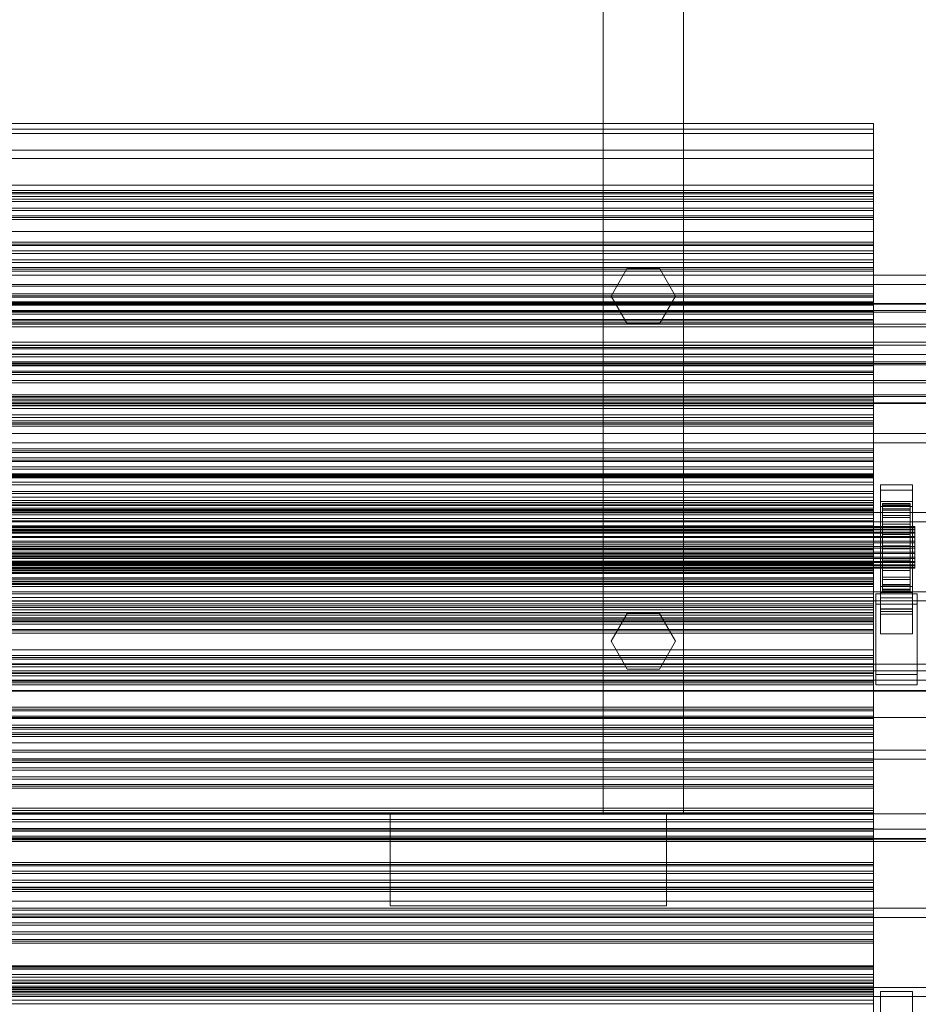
# Model space of a CAD drawing. Header units: millimetres. Extents: x -2233 to 61924, y -68080 to 6847.
# Tile 315 of 656: x 879 to 1270, y -32783 to -32355. Entities that reach past the tile are written whole.
import ezdxf

# ---------------------------------------------------------------- set-up
doc = ezdxf.new("R2010")
doc.units = ezdxf.units.MM
for name, color, linetype, lineweight in [('frontal_C03', 7, 'Continuous', 0), ('frontal_C03-dry', 7, 'Continuous', 0), ('frontal_tolva', 7, 'Continuous', 0)]:
    doc.layers.add(name, color=color, linetype=linetype, lineweight=lineweight)

msp = doc.modelspace()

# ---------------------------------------------------------------- linework, layer by layer
at = {"layer": 'frontal_C03'}
for p, q in [((1250, -32400.062), (-1250, -32400.062)), ((1250, -32402.554), (1250, -32400.062)), ((1250, -32400.062), (1250, -32404.381)), ((1250, -32402.554), (-1250, -32402.554)), ((1250, -32404.381), (-1250, -32404.381)), ((1250, -32411.687), (1250, -32402.554)), ((1250, -32404.381), (1250, -32415.216)), ((1250, -32411.687), (-1250, -32411.687)), ((1250, -32426.838), (1250, -32411.687)), ((1250, -32415.216), (-1250, -32415.216)), ((1250, -32415.216), (1250, -32431.828)), ((1250, -32426.838), (-1250, -32426.838)), ((1250, -32429.109), (-1250, -32429.109)), ((1250, -32429.991), (-1250, -32429.991)), ((1250, -32430.644), (-1250, -32430.644)), ((1250, -32446.975), (1250, -32426.838)), ((1250, -32429.991), (1250, -32429.109)), ((1250, -32429.109), (1250, -32430.644)), ((1250, -32432.952), (1250, -32429.991)), ((1250, -32430.644), (1250, -32434.009)), ((1250, -32431.828), (-1250, -32431.828)), ((1250, -32432.952), (-1250, -32432.952)), ((-1250, -32434.009), (1250, -32434.009)), ((1250, -32431.828), (1250, -32453.087)), ((1250, -32436.861), (1250, -32432.952)), ((1250, -32434.009), (1250, -32437.918)), ((1250, -32436.861), (-1250, -32436.861)), ((1250, -32437.918), (-1250, -32437.918)), ((1250, -32440.226), (1250, -32436.861)), ((1250, -32437.918), (1250, -32440.879)), ((1250, -32440.226), (-1250, -32440.226)), ((1250, -32440.879), (-1250, -32440.879)), ((1250, -32441.761), (-1250, -32441.761)), ((1250, -32441.761), (1250, -32440.226)), ((1250, -32440.879), (1250, -32441.761)), ((1250, -32446.975), (-1250, -32446.975)), ((1250, -32470.726), (1250, -32446.975)), ((1250, -32451.567), (-1250, -32451.567)), ((1250, -32452.448), (1250, -32451.567)), ((1250, -32451.567), (1250, -32453.102)), ((1250, -32452.448), (-1250, -32452.448)), ((1250, -32453.087), (-1250, -32453.087)), ((1250, -32453.102), (-1250, -32453.102)), ((1250, -32455.409), (-1250, -32455.409)), ((-1250, -32456.467), (1250, -32456.467)), ((1250, -32455.409), (1250, -32452.448)), ((1250, -32453.087), (1250, -32477.542)), ((1250, -32453.102), (1250, -32456.467)), ((1250, -32459.319), (1250, -32455.409)), ((1250, -32456.467), (1250, -32460.376)), ((1250, -32459.319), (-1250, -32459.319)), ((1250, -32460.376), (-1250, -32460.376)), ((1250, -32462.683), (1250, -32459.319)), ((1250, -32460.376), (1250, -32463.337)), ((1250, -32462.683), (-1250, -32462.683)), ((1250, -32463.337), (-1250, -32463.337)), ((1250, -32464.218), (-1250, -32464.218)), ((1250, -32464.218), (1250, -32462.683)), ((1250, -32463.337), (1250, -32464.218)), ((1250, -32470.726), (-1250, -32470.726)), ((1250, -32496.472), (1250, -32470.726)), ((1250, -32474.025), (-1250, -32474.025)), ((1250, -32474.906), (-1250, -32474.906)), ((1250, -32475.56), (-1250, -32475.56)), ((-1250, -32477.542), (1250, -32477.542)), ((1250, -32474.906), (1250, -32474.025)), ((1250, -32474.025), (1250, -32475.56)), ((1250, -32477.867), (1250, -32474.906)), ((1250, -32475.56), (1250, -32478.924)), ((1250, -32477.542), (1250, -32503.528)), ((1570, -32478.303), (-1570, -32478.303)), ((1570, -32478.562), (-1570, -32478.562)), ((1570, -32481.347), (-1570, -32481.347)), ((1570, -32482.085), (-1570, -32482.085)), ((1250, -32477.867), (-1250, -32477.867)), ((-1250, -32478.924), (1250, -32478.924)), ((1250, -32481.776), (-1250, -32481.776)), ((1250, -32481.776), (1250, -32477.867)), ((1250, -32478.924), (1250, -32482.834)), ((1250, -32485.141), (1250, -32481.776)), ((1250, -32482.834), (-1250, -32482.834)), ((1250, -32485.141), (-1250, -32485.141)), ((1250, -32485.795), (-1250, -32485.795)), ((1250, -32482.834), (1250, -32485.795)), ((1250, -32486.676), (1250, -32485.141)), ((1250, -32485.795), (1250, -32486.676)), ((1570, -32487.231), (-1570, -32487.231)), ((1570, -32488.335), (-1570, -32488.335)), ((1250, -32486.676), (-1250, -32486.676)), ((-1570, -32495.059), (1570, -32495.059)), ((1570, -32496.361), (-1570, -32496.361)), ((1250, -32496.472), (-1250, -32496.472)), ((1250, -32496.482), (-1250, -32496.482)), ((1250, -32497.364), (-1250, -32497.364)), ((1250, -32498.017), (-1250, -32498.017)), ((1250, -32522.458), (1250, -32496.472)), ((1250, -32497.364), (1250, -32496.482)), ((1250, -32496.482), (1250, -32498.017)), ((1250, -32500.325), (1250, -32497.364)), ((1250, -32498.017), (1250, -32501.382)), ((1250, -32500.325), (-1250, -32500.325)), ((-1250, -32501.382), (1250, -32501.382)), ((1250, -32503.528), (-1250, -32503.528)), ((1250, -32504.234), (1250, -32500.325)), ((1250, -32501.382), (1250, -32505.291)), ((1250, -32503.528), (1250, -32529.274)), ((1570, -32503.639), (-1570, -32503.639)), ((1570, -32504.941), (-1570, -32504.941)), ((1250, -32504.234), (-1250, -32504.234)), ((1250, -32505.291), (-1250, -32505.291)), ((1250, -32507.599), (-1250, -32507.599)), ((1250, -32507.599), (1250, -32504.234)), ((1250, -32505.291), (1250, -32508.252)), ((1250, -32509.134), (1250, -32507.599)), ((1570, -32511.665), (-1570, -32511.665)), ((1250, -32508.252), (-1250, -32508.252)), ((1250, -32509.134), (-1250, -32509.134)), ((1250, -32508.252), (1250, -32509.134)), ((1570, -32512.769), (-1570, -32512.769)), ((1570, -32517.915), (-1570, -32517.915)), ((1570, -32518.653), (-1570, -32518.653)), ((1250, -32518.94), (-1250, -32518.94)), ((1250, -32519.821), (-1250, -32519.821)), ((1250, -32520.475), (-1250, -32520.475)), ((1250, -32519.821), (1250, -32518.94)), ((1250, -32518.94), (1250, -32520.475)), ((1250, -32522.782), (1250, -32519.821)), ((1250, -32520.475), (1250, -32523.84)), ((1570, -32521.438), (-1570, -32521.438)), ((1570, -32521.697), (-1570, -32521.697)), ((1250, -32522.458), (-1250, -32522.458)), ((1250, -32522.782), (-1250, -32522.782)), ((-1250, -32523.84), (1250, -32523.84)), ((1250, -32546.913), (1250, -32522.458)), ((1250, -32526.692), (1250, -32522.782)), ((1250, -32523.84), (1250, -32527.749)), ((1250, -32526.692), (-1250, -32526.692)), ((1250, -32527.749), (-1250, -32527.749)), ((1250, -32530.056), (1250, -32526.692)), ((1250, -32527.749), (1250, -32530.71)), ((1250, -32529.274), (-1250, -32529.274)), ((1250, -32530.056), (-1250, -32530.056)), ((1250, -32530.71), (-1250, -32530.71)), ((1250, -32531.591), (-1250, -32531.591)), ((1250, -32529.274), (1250, -32553.025)), ((1250, -32531.591), (1250, -32530.056)), ((1250, -32530.71), (1250, -32531.591)), ((1250, -32541.398), (-1250, -32541.398)), ((1250, -32542.279), (1250, -32541.398)), ((1250, -32541.398), (1250, -32542.932)), ((1250, -32542.279), (-1250, -32542.279)), ((1250, -32542.932), (-1250, -32542.932)), ((1250, -32545.24), (-1250, -32545.24)), ((-1250, -32546.297), (1250, -32546.297)), ((1250, -32545.24), (1250, -32542.279)), ((1250, -32542.932), (1250, -32546.297)), ((1250, -32549.149), (1250, -32545.24)), ((1250, -32546.297), (1250, -32550.207)), ((1250, -32546.913), (-1250, -32546.913)), ((1250, -32549.149), (-1250, -32549.149)), ((1250, -32550.207), (-1250, -32550.207)), ((1250, -32568.172), (1250, -32546.913)), ((1250, -32552.514), (1250, -32549.149)), ((1250, -32550.207), (1250, -32553.167)), ((-1250, -32552.223), (1250, -32552.223)), ((1250, -32552.514), (-1250, -32552.514)), ((1250, -32553.025), (-1250, -32553.025)), ((1250, -32553.167), (-1250, -32553.167)), ((-1250, -32553.605), (1250, -32553.605)), ((1250, -32554.049), (-1250, -32554.049)), ((1250, -32553.605), (1250, -32552.223)), ((1250, -32552.223), (1250, -32553.02)), ((1250, -32554.049), (1250, -32552.514)), ((1250, -32553.02), (1250, -32555.943)), ((1250, -32553.025), (1250, -32573.162)), ((1250, -32553.167), (1250, -32554.049)), ((1250, -32557.072), (1250, -32553.605)), ((-1250, -32555.943), (1250, -32555.943)), ((-1250, -32557.072), (1250, -32557.072)), ((1250, -32555.943), (1250, -32560.791)), ((1250, -32562.388), (1250, -32557.072)), ((1253, -32559.32), (1253, -32557.074)), ((1253, -32557.074), (1267, -32557.074)), ((1253, -32603.848), (1253, -32557.074)), ((1267, -32557.074), (1267, -32559.32)), ((1267, -32557.074), (1267, -32603.848)), ((-1250, -32560.791), (1250, -32560.791)), ((-1250, -32562.388), (1250, -32562.388)), ((1250, -32560.791), (1250, -32567.235)), ((1250, -32569.191), (1250, -32562.388)), ((1267, -32559.32), (1253, -32559.32)), ((1253, -32559.32), (1253, -32606.094)), ((1267, -32606.094), (1267, -32559.32)), ((1250, -32563.855), (-1250, -32563.855)), ((1250, -32564.737), (-1250, -32564.737)), ((1250, -32565.39), (-1250, -32565.39)), ((-1250, -32567.235), (1250, -32567.235)), ((1250, -32567.697), (-1250, -32567.697)), ((1250, -32564.737), (1250, -32563.855)), ((1250, -32563.855), (1250, -32565.39)), ((1250, -32567.697), (1250, -32564.737)), ((1250, -32565.39), (1250, -32568.755)), ((1250, -32567.235), (1250, -32574.835)), ((1250, -32571.607), (1250, -32567.697)), ((1253, -32566.507), (1253, -32564.261)), ((1253, -32564.261), (1267, -32564.261)), ((1253, -32611.035), (1253, -32564.261)), ((1267, -32566.507), (1253, -32566.507)), ((1253, -32566.507), (1253, -32613.281)), ((1254, -32575.209), (1254, -32565.215)), ((1254, -32565.215), (1254, -32566.035)), ((1254, -32565.215), (1266, -32565.215)), ((1254, -32565.688), (1254, -32565.215)), ((1254, -32575.433), (1254, -32565.688)), ((1254, -32565.688), (1266, -32565.688)), ((1254, -32567.424), (1254, -32565.688)), ((1254, -32575.597), (1254, -32566.035)), ((1254, -32566.035), (1254, -32568.094)), ((1254, -32566.035), (1266, -32566.035)), ((1254, -32576.255), (1254, -32567.424)), ((1254, -32567.424), (1266, -32567.424)), ((1254, -32570.302), (1254, -32567.424)), ((1266, -32566.035), (1266, -32565.215)), ((1266, -32565.215), (1266, -32575.209)), ((1266, -32565.215), (1266, -32565.688)), ((1266, -32565.688), (1266, -32575.433)), ((1266, -32565.688), (1266, -32567.424)), ((1266, -32568.094), (1266, -32566.035)), ((1266, -32566.035), (1266, -32575.597)), ((1266, -32567.424), (1266, -32576.255)), ((1266, -32567.424), (1266, -32570.302)), ((1267, -32564.261), (1267, -32566.507)), ((1267, -32564.261), (1267, -32611.035)), ((1267, -32613.281), (1267, -32566.507)), ((1250, -32568.172), (-1250, -32568.172)), ((-1250, -32568.755), (1250, -32568.755)), ((-1250, -32569.191), (1250, -32569.191)), ((1250, -32571.607), (-1250, -32571.607)), ((1250, -32584.784), (1250, -32568.172)), ((1250, -32568.755), (1250, -32572.664)), ((1250, -32577.017), (1250, -32569.191)), ((1250, -32574.972), (1250, -32571.607)), ((1254, -32576.572), (1254, -32568.094)), ((1254, -32568.094), (1254, -32571.25)), ((1254, -32568.094), (1266, -32568.094)), ((1254, -32577.619), (1254, -32570.302)), ((1254, -32570.302), (1266, -32570.302)), ((1254, -32574.128), (1254, -32570.302)), ((1254, -32578.068), (1254, -32571.25)), ((1254, -32571.25), (1254, -32575.29)), ((1254, -32571.25), (1266, -32571.25)), ((1266, -32571.25), (1266, -32568.094)), ((1266, -32568.094), (1266, -32576.572)), ((1266, -32570.302), (1266, -32577.619)), ((1266, -32570.302), (1266, -32574.128)), ((1266, -32575.29), (1266, -32571.25)), ((1266, -32571.25), (1266, -32578.068)), ((-1268, -32575.209), (1268, -32575.209)), ((-1268, -32575.433), (1268, -32575.433)), ((-1268, -32575.597), (1268, -32575.597)), ((-1268, -32576.255), (1268, -32576.255)), ((1250, -32572.664), (-1250, -32572.664)), ((1250, -32573.162), (-1250, -32573.162)), ((-1250, -32574.835), (1250, -32574.835)), ((1250, -32574.972), (-1250, -32574.972)), ((1250, -32575.625), (-1250, -32575.625)), ((1250, -32572.664), (1250, -32575.625)), ((1250, -32573.162), (1250, -32588.313)), ((1250, -32574.835), (1250, -32583.074)), ((1250, -32576.506), (1250, -32574.972)), ((1250, -32575.625), (1250, -32576.506)), ((1254, -32579.431), (1254, -32574.128)), ((1254, -32574.128), (1266, -32574.128)), ((1254, -32578.641), (1254, -32574.128)), ((1254, -32575.597), (1254, -32575.209)), ((1266, -32575.209), (1254, -32575.209)), ((1254, -32575.209), (1254, -32575.433)), ((1254, -32579.981), (1254, -32575.29)), ((1254, -32575.29), (1254, -32579.936)), ((1254, -32575.29), (1266, -32575.29)), ((1266, -32575.433), (1254, -32575.433)), ((1254, -32575.433), (1254, -32576.255)), ((1254, -32576.572), (1254, -32575.597)), ((1266, -32575.597), (1254, -32575.597)), ((1266, -32576.255), (1254, -32576.255)), ((1254, -32576.255), (1254, -32577.619)), ((1266, -32574.128), (1266, -32579.431)), ((1266, -32574.128), (1266, -32578.641)), ((1266, -32575.209), (1266, -32575.597)), ((1266, -32575.433), (1266, -32575.209)), ((1266, -32579.936), (1266, -32575.29)), ((1266, -32575.29), (1266, -32579.981)), ((1266, -32576.255), (1266, -32575.433)), ((1266, -32575.597), (1266, -32576.572)), ((1266, -32577.619), (1266, -32576.255)), ((1268, -32575.597), (1268, -32575.209)), ((1268, -32575.209), (1268, -32575.433)), ((1268, -32575.433), (1268, -32576.255)), ((1268, -32576.572), (1268, -32575.597)), ((1268, -32576.255), (1268, -32577.619)), ((-1268, -32576.572), (1268, -32576.572)), ((-1268, -32577.619), (1268, -32577.619)), ((-1268, -32578.068), (1268, -32578.068)), ((-1268, -32579.431), (1268, -32579.431)), ((-1268, -32579.981), (1268, -32579.981)), ((1250, -32576.506), (-1250, -32576.506)), ((1250, -32577.017), (-1250, -32577.017)), ((1250, -32585.332), (1250, -32577.017)), ((1254, -32578.068), (1254, -32576.572)), ((1266, -32576.572), (1254, -32576.572)), ((1266, -32577.619), (1254, -32577.619)), ((1254, -32577.619), (1254, -32579.431)), ((1254, -32579.981), (1254, -32578.068)), ((1266, -32578.068), (1254, -32578.068)), ((1254, -32581.568), (1254, -32578.641)), ((1254, -32578.641), (1266, -32578.641)), ((1254, -32583.533), (1254, -32578.641)), ((1266, -32579.431), (1254, -32579.431)), ((1254, -32579.431), (1254, -32581.568)), ((1254, -32579.936), (1254, -32582.182)), ((1266, -32579.936), (1254, -32579.936)), ((1254, -32579.936), (1254, -32584.873)), ((1254, -32582.182), (1254, -32579.981)), ((1266, -32579.981), (1254, -32579.981)), ((1266, -32576.572), (1266, -32578.068)), ((1266, -32579.431), (1266, -32577.619)), ((1266, -32578.068), (1266, -32579.981)), ((1266, -32578.641), (1266, -32581.568)), ((1266, -32578.641), (1266, -32583.533)), ((1266, -32581.568), (1266, -32579.431)), ((1266, -32582.182), (1266, -32579.936)), ((1266, -32584.873), (1266, -32579.936)), ((1266, -32579.981), (1266, -32582.182)), ((1268, -32578.068), (1268, -32576.572)), ((1268, -32577.619), (1268, -32579.431)), ((1268, -32579.981), (1268, -32578.068)), ((1268, -32579.431), (1268, -32581.568)), ((1268, -32582.182), (1268, -32579.981)), ((-1268, -32581.568), (1268, -32581.568)), ((1268, -32582.182), (-1268, -32582.182)), ((-1268, -32583.886), (1268, -32583.886)), ((-1268, -32584.521), (1268, -32584.521)), ((-1250, -32583.074), (1250, -32583.074)), ((1250, -32584.784), (-1250, -32584.784)), ((1250, -32583.074), (1250, -32591.389)), ((1250, -32595.619), (1250, -32584.784)), ((1266, -32581.568), (1254, -32581.568)), ((1254, -32581.568), (1254, -32583.886)), ((1254, -32582.182), (1266, -32582.182)), ((1254, -32584.521), (1254, -32582.182)), ((1254, -32583.886), (1254, -32583.533)), ((1254, -32583.533), (1266, -32583.533)), ((1254, -32588.47), (1254, -32583.533)), ((1266, -32583.886), (1254, -32583.886)), ((1254, -32583.886), (1254, -32586.224)), ((1254, -32586.838), (1254, -32584.521)), ((1254, -32584.521), (1254, -32584.873)), ((1266, -32584.521), (1254, -32584.521)), ((1266, -32583.886), (1266, -32581.568)), ((1266, -32582.182), (1266, -32584.521)), ((1266, -32583.533), (1266, -32583.886)), ((1266, -32583.533), (1266, -32588.47)), ((1266, -32586.224), (1266, -32583.886)), ((1266, -32584.873), (1266, -32584.521)), ((1266, -32584.521), (1266, -32586.838)), ((1268, -32581.568), (1268, -32583.886)), ((1268, -32584.521), (1268, -32582.182)), ((1268, -32583.886), (1268, -32586.224)), ((1268, -32586.838), (1268, -32584.521)), ((-1268, -32586.224), (1268, -32586.224)), ((-1268, -32586.838), (1268, -32586.838)), ((-1268, -32588.425), (1268, -32588.425)), ((-1268, -32588.975), (1268, -32588.975)), ((-1250, -32585.332), (1250, -32585.332)), ((1250, -32586.313), (-1250, -32586.313)), ((1250, -32587.194), (-1250, -32587.194)), ((1250, -32587.848), (-1250, -32587.848)), ((1250, -32588.313), (-1250, -32588.313)), ((1250, -32593.571), (1250, -32585.332)), ((1250, -32587.194), (1250, -32586.313)), ((1250, -32586.313), (1250, -32587.848)), ((1250, -32590.155), (1250, -32587.194)), ((1250, -32587.848), (1250, -32591.212)), ((1250, -32588.313), (1250, -32597.446)), ((1254, -32584.873), (1254, -32589.765)), ((1254, -32584.873), (1266, -32584.873)), ((1254, -32586.224), (1254, -32588.47)), ((1266, -32586.224), (1254, -32586.224)), ((1254, -32586.224), (1254, -32588.425)), ((1254, -32588.975), (1254, -32586.838)), ((1254, -32586.838), (1254, -32589.765)), ((1266, -32586.838), (1254, -32586.838)), ((1254, -32588.425), (1254, -32593.117)), ((1266, -32588.425), (1254, -32588.425)), ((1254, -32588.425), (1254, -32590.339)), ((1254, -32588.47), (1266, -32588.47)), ((1254, -32593.117), (1254, -32588.47)), ((1254, -32590.788), (1254, -32588.975)), ((1254, -32588.975), (1254, -32594.278)), ((1266, -32588.975), (1254, -32588.975)), ((1266, -32589.765), (1266, -32584.873)), ((1266, -32588.47), (1266, -32586.224)), ((1266, -32588.425), (1266, -32586.224)), ((1266, -32589.765), (1266, -32586.838)), ((1266, -32586.838), (1266, -32588.975)), ((1266, -32593.117), (1266, -32588.425)), ((1266, -32590.339), (1266, -32588.425)), ((1266, -32588.47), (1266, -32593.117)), ((1266, -32594.278), (1266, -32588.975)), ((1266, -32588.975), (1266, -32590.788)), ((1268, -32586.224), (1268, -32588.425)), ((1268, -32588.975), (1268, -32586.838)), ((1268, -32588.425), (1268, -32590.339)), ((1268, -32590.788), (1268, -32588.975)), ((-1268, -32590.339), (1268, -32590.339)), ((-1268, -32590.788), (1268, -32590.788)), ((-1268, -32591.834), (1268, -32591.834)), ((-1268, -32592.151), (1268, -32592.151)), ((-1268, -32592.809), (1268, -32592.809)), ((-1268, -32592.973), (1268, -32592.973)), ((-1268, -32593.197), (1268, -32593.197)), ((1250, -32590.155), (-1250, -32590.155)), ((-1250, -32591.212), (1250, -32591.212)), ((-1250, -32591.389), (1250, -32591.389)), ((1250, -32594.065), (1250, -32590.155)), ((1250, -32591.212), (1250, -32595.122)), ((1250, -32591.389), (1250, -32599.215)), ((1254, -32589.765), (1254, -32594.278)), ((1254, -32589.765), (1266, -32589.765)), ((1254, -32590.339), (1254, -32597.156)), ((1266, -32590.339), (1254, -32590.339)), ((1254, -32590.339), (1254, -32591.834)), ((1254, -32592.151), (1254, -32590.788)), ((1254, -32590.788), (1254, -32598.104)), ((1266, -32590.788), (1254, -32590.788)), ((1254, -32591.834), (1254, -32600.312)), ((1266, -32591.834), (1254, -32591.834)), ((1254, -32591.834), (1254, -32592.809)), ((1254, -32592.973), (1254, -32592.151)), ((1254, -32592.151), (1254, -32600.982)), ((1266, -32592.151), (1254, -32592.151)), ((1254, -32592.809), (1254, -32602.371)), ((1266, -32592.809), (1254, -32592.809)), ((1254, -32592.809), (1254, -32593.197)), ((1254, -32593.197), (1254, -32592.973)), ((1254, -32592.973), (1254, -32602.718)), ((1266, -32592.973), (1254, -32592.973)), ((1254, -32593.117), (1266, -32593.117)), ((1254, -32597.156), (1254, -32593.117)), ((1254, -32593.197), (1254, -32603.191)), ((1266, -32593.197), (1254, -32593.197)), ((1266, -32594.278), (1266, -32589.765)), ((1266, -32597.156), (1266, -32590.339)), ((1266, -32591.834), (1266, -32590.339)), ((1266, -32598.104), (1266, -32590.788)), ((1266, -32590.788), (1266, -32592.151)), ((1266, -32600.312), (1266, -32591.834)), ((1266, -32592.809), (1266, -32591.834)), ((1266, -32600.982), (1266, -32592.151)), ((1266, -32592.151), (1266, -32592.973)), ((1266, -32602.371), (1266, -32592.809)), ((1266, -32593.197), (1266, -32592.809)), ((1266, -32602.718), (1266, -32592.973)), ((1266, -32592.973), (1266, -32593.197)), ((1266, -32593.117), (1266, -32597.156)), ((1266, -32603.191), (1266, -32593.197)), ((1268, -32590.339), (1268, -32591.834)), ((1268, -32592.151), (1268, -32590.788)), ((1268, -32591.834), (1268, -32592.809)), ((1268, -32592.973), (1268, -32592.151)), ((1268, -32592.809), (1268, -32593.197)), ((1268, -32593.197), (1268, -32592.973)), ((-1250, -32593.571), (1250, -32593.571)), ((1250, -32594.065), (-1250, -32594.065)), ((1250, -32595.122), (-1250, -32595.122)), ((1250, -32595.619), (-1250, -32595.619)), ((1250, -32597.429), (-1250, -32597.429)), ((1250, -32597.446), (-1250, -32597.446)), ((1250, -32601.171), (1250, -32593.571)), ((1250, -32597.429), (1250, -32594.065)), ((1250, -32595.122), (1250, -32598.083)), ((1250, -32599.938), (1250, -32595.619)), ((1250, -32598.964), (1250, -32597.429)), ((1250, -32597.446), (1250, -32599.938)), ((1254, -32594.278), (1254, -32598.104)), ((1254, -32594.278), (1266, -32594.278)), ((1254, -32597.156), (1266, -32597.156)), ((1254, -32600.312), (1254, -32597.156)), ((1266, -32598.104), (1266, -32594.278)), ((1266, -32597.156), (1266, -32600.312)), ((1250, -32598.083), (-1250, -32598.083)), ((1250, -32598.964), (-1250, -32598.964)), ((-1250, -32599.215), (1250, -32599.215)), ((1250, -32599.938), (-1250, -32599.938)), ((-1250, -32601.171), (1250, -32601.171)), ((1250, -32598.083), (1250, -32598.964)), ((1250, -32599.215), (1250, -32606.018)), ((1250, -32607.615), (1250, -32601.171)), ((1253, -32612.005), (1253, -32601.226)), ((1253, -32601.226), (1267, -32601.226)), ((1253, -32610.97), (1253, -32601.226)), ((1254, -32598.104), (1254, -32600.982)), ((1254, -32598.104), (1266, -32598.104)), ((1254, -32600.312), (1266, -32600.312)), ((1254, -32602.371), (1254, -32600.312)), ((1254, -32600.982), (1254, -32602.718)), ((1254, -32600.982), (1266, -32600.982)), ((1266, -32600.982), (1266, -32598.104)), ((1266, -32600.312), (1266, -32602.371)), ((1266, -32602.718), (1266, -32600.982)), ((1267, -32601.226), (1267, -32612.005)), ((1267, -32601.226), (1267, -32610.97)), ((-1250, -32606.018), (1250, -32606.018)), ((1250, -32606.018), (1250, -32611.334)), ((1251, -32608.861), (1251, -32604.37)), ((1251, -32604.37), (1269, -32604.37)), ((1251, -32639.45), (1251, -32604.37)), ((1267, -32603.848), (1253, -32603.848)), ((1253, -32603.848), (1253, -32606.094)), ((1253, -32606.094), (1267, -32606.094)), ((1254, -32602.371), (1266, -32602.371)), ((1254, -32603.191), (1254, -32602.371)), ((1254, -32602.718), (1254, -32603.191)), ((1254, -32602.718), (1266, -32602.718)), ((1254, -32603.191), (1266, -32603.191)), ((1266, -32602.371), (1266, -32603.191)), ((1266, -32603.191), (1266, -32602.718)), ((1267, -32606.094), (1267, -32603.848)), ((1269, -32604.37), (1269, -32608.861)), ((1269, -32604.37), (1269, -32639.45)), ((-1250, -32607.615), (1250, -32607.615)), ((1250, -32608.77), (-1250, -32608.77)), ((1250, -32609.652), (-1250, -32609.652)), ((1250, -32610.305), (-1250, -32610.305)), ((1250, -32612.463), (1250, -32607.615)), ((1250, -32609.652), (1250, -32608.77)), ((1250, -32608.77), (1250, -32610.305)), ((1250, -32612.613), (1250, -32609.652)), ((1250, -32610.305), (1250, -32613.67)), ((1269, -32608.861), (1251, -32608.861)), ((1251, -32643.942), (1251, -32608.861)), ((1269, -32643.942), (1269, -32608.861)), ((-1250, -32611.334), (1250, -32611.334)), ((-1250, -32612.463), (1250, -32612.463)), ((1250, -32612.613), (-1250, -32612.613)), ((-1250, -32613.67), (1250, -32613.67)), ((1250, -32611.334), (1250, -32614.801)), ((1250, -32615.386), (1250, -32612.463)), ((1250, -32616.522), (1250, -32612.613)), ((1250, -32613.67), (1250, -32617.579)), ((1267, -32610.97), (1253, -32610.97)), ((1253, -32610.97), (1253, -32621.75)), ((1267, -32611.035), (1253, -32611.035)), ((1253, -32611.035), (1253, -32613.281)), ((1267, -32612.005), (1253, -32612.005)), ((1253, -32612.005), (1253, -32621.75)), ((1253, -32613.281), (1267, -32613.281)), ((1267, -32621.75), (1267, -32610.97)), ((1267, -32613.281), (1267, -32611.035)), ((1267, -32621.75), (1267, -32612.005)), ((-1250, -32614.801), (1250, -32614.801)), ((-1250, -32615.386), (1250, -32615.386)), ((-1250, -32616.183), (1250, -32616.183)), ((1250, -32616.522), (-1250, -32616.522)), ((1250, -32617.579), (-1250, -32617.579)), ((1250, -32614.801), (1250, -32616.183)), ((1250, -32616.183), (1250, -32615.386)), ((1250, -32619.887), (1250, -32616.522)), ((1250, -32617.579), (1250, -32620.54)), ((1250, -32619.887), (-1250, -32619.887)), ((1250, -32620.54), (-1250, -32620.54)), ((1250, -32621.422), (-1250, -32621.422)), ((1250, -32621.422), (1250, -32619.887)), ((1250, -32620.54), (1250, -32621.422)), ((1253, -32621.75), (1267, -32621.75)), ((1250, -32631.228), (-1250, -32631.228)), ((1250, -32632.109), (1250, -32631.228)), ((1250, -32631.228), (1250, -32632.763)), ((-1500, -32635.017), (1500, -32635.017)), ((1250, -32632.109), (-1250, -32632.109)), ((1250, -32632.763), (-1250, -32632.763)), ((1250, -32635.07), (-1250, -32635.07)), ((-1250, -32636.128), (1250, -32636.128)), ((1250, -32635.07), (1250, -32632.109)), ((1250, -32632.763), (1250, -32636.128)), ((1250, -32638.98), (1250, -32635.07)), ((1250, -32636.128), (1250, -32640.037)), ((1250, -32638.98), (-1250, -32638.98)), ((1250, -32640.037), (-1250, -32640.037)), ((1250, -32642.345), (1250, -32638.98)), ((1250, -32640.037), (1250, -32642.998)), ((1269, -32639.45), (1251, -32639.45)), ((1251, -32639.45), (1251, -32643.942)), ((1269, -32643.942), (1269, -32639.45)), ((1250, -32642.345), (-1250, -32642.345)), ((1250, -32642.998), (-1250, -32642.998)), ((1250, -32643.879), (-1250, -32643.879)), ((1250, -32643.879), (1250, -32642.345)), ((1250, -32642.998), (1250, -32643.879)), ((1251, -32643.942), (1269, -32643.942)), ((1500, -32646.426), (-1500, -32646.426)), ((1500, -32646.711), (-1500, -32646.711)), ((1250, -32653.686), (-1250, -32653.686)), ((1250, -32654.567), (-1250, -32654.567)), ((1250, -32655.221), (-1250, -32655.221)), ((1250, -32657.528), (-1250, -32657.528)), ((1250, -32654.567), (1250, -32653.686)), ((1250, -32653.686), (1250, -32655.221)), ((1250, -32657.528), (1250, -32654.567)), ((1250, -32655.221), (1250, -32658.585)), ((1250, -32661.437), (1250, -32657.528)), ((-1500, -32658.119), (1500, -32658.119)), ((-1250, -32658.585), (1250, -32658.585)), ((1250, -32661.437), (-1250, -32661.437)), ((1250, -32658.585), (1250, -32662.495)), ((1250, -32664.802), (1250, -32661.437)), ((1250, -32662.495), (-1250, -32662.495)), ((1250, -32664.802), (-1250, -32664.802)), ((1250, -32665.456), (-1250, -32665.456)), ((1250, -32662.495), (1250, -32665.456)), ((1250, -32666.337), (1250, -32664.802)), ((1250, -32665.456), (1250, -32666.337)), ((1250, -32666.337), (-1250, -32666.337)), ((1250, -32676.143), (-1250, -32676.143)), ((1250, -32677.025), (-1250, -32677.025)), ((1250, -32677.678), (-1250, -32677.678)), ((1250, -32677.025), (1250, -32676.143)), ((1250, -32676.143), (1250, -32677.678)), ((1250, -32679.986), (1250, -32677.025)), ((1250, -32677.678), (1250, -32681.043)), ((1250, -32679.986), (-1250, -32679.986)), ((-1250, -32681.043), (1250, -32681.043)), ((1250, -32683.895), (1250, -32679.986)), ((1250, -32681.043), (1250, -32684.952)), ((1250, -32683.895), (-1250, -32683.895)), ((1250, -32684.952), (-1250, -32684.952)), ((1250, -32687.26), (-1250, -32687.26)), ((1250, -32687.26), (1250, -32683.895)), ((1250, -32684.952), (1250, -32687.913)), ((1250, -32688.795), (1250, -32687.26)), ((1250, -32687.913), (-1250, -32687.913)), ((1250, -32688.795), (-1250, -32688.795)), ((1250, -32687.913), (1250, -32688.795)), ((1250, -32698.601), (-1250, -32698.601)), ((1250, -32699.482), (-1250, -32699.482)), ((1250, -32700.136), (-1250, -32700.136)), ((1250, -32699.482), (1250, -32698.601)), ((1250, -32698.601), (1250, -32700.136)), ((1250, -32702.443), (1250, -32699.482)), ((1250, -32700.136), (1250, -32703.501)), ((1250, -32702.443), (-1250, -32702.443)), ((-1250, -32703.501), (1250, -32703.501)), ((1250, -32706.353), (1250, -32702.443)), ((1250, -32703.501), (1250, -32707.41)), ((1250, -32706.353), (-1250, -32706.353)), ((1250, -32707.41), (-1250, -32707.41)), ((1250, -32709.717), (1250, -32706.353)), ((1250, -32707.41), (1250, -32710.371)), ((1250, -32709.717), (-1250, -32709.717)), ((1250, -32710.371), (-1250, -32710.371)), ((1250, -32711.252), (-1250, -32711.252)), ((1250, -32711.252), (1250, -32709.717)), ((1250, -32710.371), (1250, -32711.252)), ((1250, -32721.059), (-1250, -32721.059)), ((1250, -32721.94), (1250, -32721.059)), ((1250, -32721.059), (1250, -32722.593)), ((1250, -32721.94), (-1250, -32721.94)), ((1250, -32722.593), (-1250, -32722.593)), ((1250, -32724.901), (-1250, -32724.901)), ((-1250, -32725.958), (1250, -32725.958)), ((1250, -32724.901), (1250, -32721.94)), ((1250, -32722.593), (1250, -32725.958)), ((1250, -32728.81), (1250, -32724.901)), ((1250, -32725.958), (1250, -32729.868)), ((1250, -32728.81), (-1250, -32728.81)), ((1250, -32729.868), (-1250, -32729.868)), ((1250, -32732.175), (1250, -32728.81)), ((1250, -32729.868), (1250, -32732.828)), ((1250, -32732.175), (-1250, -32732.175)), ((1250, -32732.828), (-1250, -32732.828)), ((1250, -32733.71), (-1250, -32733.71)), ((1250, -32733.71), (1250, -32732.175)), ((1250, -32732.828), (1250, -32733.71)), ((1250, -32743.516), (-1250, -32743.516)), ((1250, -32744.398), (-1250, -32744.398)), ((1250, -32745.051), (-1250, -32745.051)), ((1250, -32747.358), (-1250, -32747.358)), ((1250, -32744.398), (1250, -32743.516)), ((1250, -32743.516), (1250, -32745.051)), ((1250, -32747.358), (1250, -32744.398)), ((1250, -32745.051), (1250, -32748.416)), ((1250, -32751.268), (1250, -32747.358)), ((-1250, -32748.416), (1250, -32748.416)), ((1250, -32751.268), (-1250, -32751.268)), ((1250, -32748.416), (1250, -32752.325)), ((1250, -32754.633), (1250, -32751.268)), ((1250, -32752.325), (-1250, -32752.325)), ((1250, -32754.633), (-1250, -32754.633)), ((1250, -32755.286), (-1250, -32755.286)), ((1250, -32752.325), (1250, -32755.286)), ((1250, -32756.167), (1250, -32754.633)), ((1250, -32755.286), (1250, -32756.167)), ((1250, -32756.167), (-1250, -32756.167)), ((1250, -32765.974), (-1250, -32765.974)), ((1250, -32766.855), (-1250, -32766.855)), ((1250, -32767.509), (-1250, -32767.509)), ((1250, -32766.855), (1250, -32765.974)), ((1250, -32765.974), (1250, -32767.509)), ((1250, -32769.816), (1250, -32766.855)), ((1250, -32767.509), (1250, -32770.873)), ((1250, -32769.816), (-1250, -32769.816)), ((-1250, -32770.873), (1250, -32770.873)), ((-1250, -32772.308), (1250, -32772.308)), ((1250, -32773.726), (1250, -32769.816)), ((1250, -32770.873), (1250, -32774.783)), ((1250, -32773.69), (1250, -32772.308)), ((1250, -32772.308), (1250, -32773.105)), ((-1250, -32773.105), (1250, -32773.105)), ((-1250, -32773.69), (1250, -32773.69)), ((1250, -32773.726), (-1250, -32773.726)), ((1250, -32774.783), (-1250, -32774.783)), ((-1250, -32776.028), (1250, -32776.028)), ((1250, -32777.09), (-1250, -32777.09)), ((-1250, -32777.157), (1250, -32777.157)), ((1250, -32773.105), (1250, -32776.028)), ((1250, -32777.157), (1250, -32773.69)), ((1250, -32777.09), (1250, -32773.726)), ((1250, -32774.783), (1250, -32777.744)), ((1250, -32776.028), (1250, -32780.876)), ((1250, -32778.625), (1250, -32777.09)), ((1250, -32782.473), (1250, -32777.157)), ((1253, -32779.405), (1253, -32777.159)), ((1253, -32777.159), (1267, -32777.159)), ((1253, -32823.933), (1253, -32777.159)), ((1267, -32777.159), (1267, -32779.405)), ((1267, -32777.159), (1267, -32823.933)), ((1250, -32777.744), (-1250, -32777.744)), ((1250, -32778.625), (-1250, -32778.625)), ((-1250, -32780.876), (1250, -32780.876)), ((1250, -32777.744), (1250, -32778.625)), ((1250, -32780.876), (1250, -32787.32)), ((1267, -32779.405), (1253, -32779.405)), ((1253, -32779.405), (1253, -32826.179)), ((1267, -32826.179), (1267, -32779.405)), ((-1250, -32782.473), (1250, -32782.473)), ((1250, -32789.276), (1250, -32782.473))]:
    msp.add_line(p, q, dxfattribs=at)
at = {"layer": 'frontal_C03-dry'}
for p, q in [((-1290, -32466), (1290, -32466)), ((1290, -32470), (-1290, -32470)), ((1290, -32500.375), (-1290, -32500.375)), ((-1290, -32504.375), (1290, -32504.375)), ((1290, -32534.75), (-1290, -32534.75)), ((-1290, -32538.75), (1290, -32538.75)), ((1250, -32560), (-1250, -32560)), ((1250, -32594.375), (1250, -32560)), ((1250, -32566), (1250, -32560)), ((-1250, -32566), (1250, -32566)), ((1250, -32566), (1250, -32600.375)), ((1250, -32570), (1250, -32566)), ((1290, -32569.125), (-1290, -32569.125)), ((-1250, -32570), (1250, -32570)), ((1250, -32570), (1250, -32604.375)), ((-1290, -32573.125), (1290, -32573.125)), ((-1250, -32594.375), (1250, -32594.375)), ((1250, -32600.375), (1250, -32594.375)), ((1250, -32628.75), (1250, -32594.375)), ((1250, -32600.375), (-1250, -32600.375)), ((1250, -32604.375), (1250, -32600.375)), ((1250, -32600.375), (1250, -32634.75)), ((1290, -32603.5), (-1290, -32603.5)), ((1250, -32604.375), (-1250, -32604.375)), ((1250, -32604.375), (1250, -32638.75)), ((-1290, -32607.5), (1290, -32607.5)), ((-1250, -32628.75), (1250, -32628.75)), ((1250, -32634.75), (1250, -32628.75)), ((1250, -32663.125), (1250, -32628.75)), ((1250, -32634.75), (-1250, -32634.75)), ((1250, -32638.75), (1250, -32634.75)), ((1250, -32634.75), (1250, -32669.125)), ((1290, -32637.875), (-1290, -32637.875)), ((1250, -32638.75), (-1250, -32638.75)), ((1250, -32638.75), (1250, -32673.125)), ((-1290, -32641.875), (1290, -32641.875)), ((-1250, -32663.125), (1250, -32663.125)), ((1250, -32669.125), (1250, -32663.125)), ((1250, -32697.5), (1250, -32663.125)), ((1250, -32669.125), (-1250, -32669.125)), ((1250, -32673.125), (1250, -32669.125)), ((1250, -32669.125), (1250, -32703.5)), ((1290, -32672.25), (-1290, -32672.25)), ((1250, -32673.125), (-1250, -32673.125)), ((1250, -32673.125), (1250, -32707.5)), ((-1290, -32676.25), (1290, -32676.25)), ((-1250, -32697.5), (1250, -32697.5)), ((1250, -32703.5), (1250, -32697.5)), ((1250, -32731.875), (1250, -32697.5)), ((1250, -32703.5), (-1250, -32703.5)), ((1250, -32707.5), (1250, -32703.5)), ((1250, -32703.5), (1250, -32737.875)), ((1290, -32706.625), (-1290, -32706.625)), ((1250, -32707.5), (-1250, -32707.5)), ((1250, -32707.5), (1250, -32741.875)), ((-1290, -32710.625), (1290, -32710.625)), ((-1250, -32731.875), (1250, -32731.875)), ((1250, -32737.875), (1250, -32731.875)), ((1250, -32766.25), (1250, -32731.875)), ((1250, -32737.875), (-1250, -32737.875)), ((1250, -32741.875), (1250, -32737.875)), ((1250, -32737.875), (1250, -32772.25)), ((1290, -32741), (-1290, -32741)), ((1250, -32741.875), (-1250, -32741.875)), ((1250, -32741.875), (1250, -32776.25)), ((-1290, -32745), (1290, -32745)), ((-1250, -32766.25), (1250, -32766.25)), ((1250, -32772.25), (1250, -32766.25)), ((1250, -32800.625), (1250, -32766.25)), ((1250, -32772.25), (-1250, -32772.25)), ((1250, -32776.25), (1250, -32772.25)), ((1250, -32772.25), (1250, -32806.625)), ((1290, -32775.375), (-1290, -32775.375)), ((1250, -32776.25), (-1250, -32776.25)), ((1250, -32776.25), (1250, -32810.625)), ((-1290, -32779.375), (1290, -32779.375))]:
    msp.add_line(p, q, dxfattribs=at)
at = {"layer": 'frontal_tolva'}
for p, q in [((1132.5, -32700), (1132.5, -31730)), ((1167.5, -32700), (1167.5, -31730)), ((1136, -32475), (1143, -32462.876)), ((1143, -32462.876), (1157, -32462.876)), ((1157, -32462.876), (1164, -32475)), ((1143, -32487.124), (1136, -32475)), ((1164, -32475), (1157, -32487.124)), ((1157, -32487.124), (1143, -32487.124)), ((1136, -32625), (1143, -32612.876)), ((1143, -32612.876), (1157, -32612.876)), ((1157, -32612.876), (1164, -32625)), ((1143, -32637.124), (1136, -32625)), ((1164, -32625), (1157, -32637.124)), ((1157, -32637.124), (1143, -32637.124)), ((-1821.5, -32700), (1821.5, -32700)), ((-1725, -32700), (1725, -32700)), ((1160, -32700), (1040, -32700)), ((1040, -32740), (1040, -32700)), ((1167.5, -32700), (1132.5, -32700)), ((1160, -32740), (1160, -32700)), ((-1821.5, -32711), (1821.5, -32711)), ((-1725, -32712), (1725, -32712)), ((1160, -32740), (1040, -32740))]:
    msp.add_line(p, q, dxfattribs=at)

doc.saveas('drawing.dxf')
